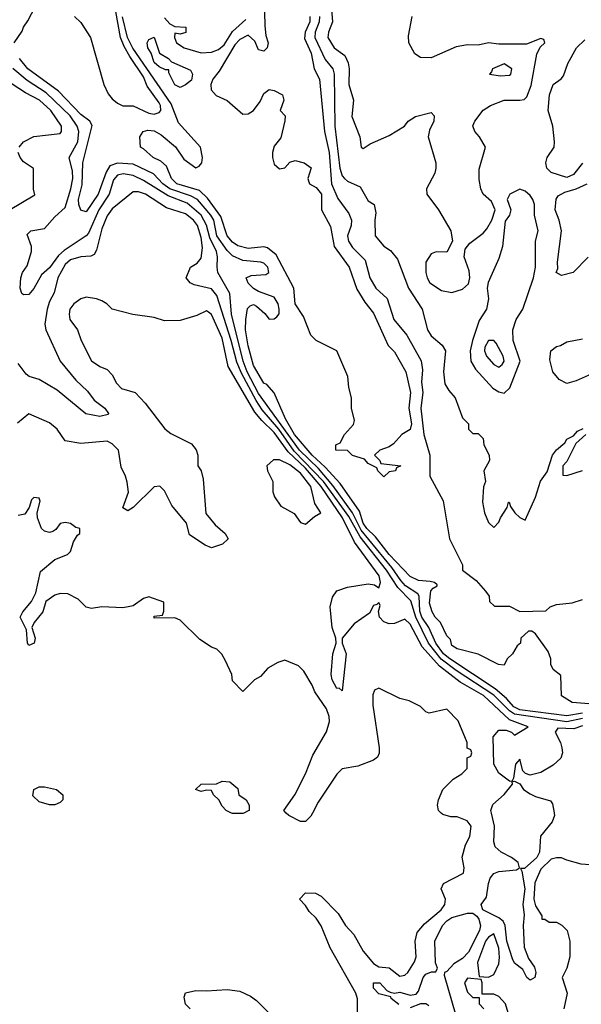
# Model space of a CAD drawing. Header units: inches. Extents: x 2380053 to 2584298, y 380219 to 546618.
# Tile 495 of 656: x 2476476 to 2478625, y 489268 to 493038. Entities that reach past the tile are written whole.
import ezdxf

# ---------------------------------------------------------------- set-up
doc = ezdxf.new("R2010")
doc.units = ezdxf.units.IN
doc.header["$MEASUREMENT"] = 0
doc.layers.add('C4478', color=7, linetype='Continuous')
doc.layers.add('C4479', color=7, linetype='Continuous')

msp = doc.modelspace()

# ---------------------------------------------------------------- linework, layer by layer
at = {"layer": 'C4478', "color": 2}
for points, elevation in [([(2477334, 490000), (2477330, 489998), (2477290, 489998), (2477286, 490000)], 38), ([(2477596.4, 490000), (2477590, 489988), (2477570, 489968), (2477550, 489968), (2477506, 489990), (2477496, 490000)], 38), ([(2477768.7, 489210), (2477768.4, 489288.4), (2477762, 489310), (2477663.9, 489483.9), (2477630, 489568), (2477610, 489598), (2477583.1, 489623.1), (2477570, 489646), (2477546, 489670), (2477570, 489694), (2477607.3, 489692.7), (2477630, 489682), (2477694.9, 489614.9), (2477723, 489570), (2477754.3, 489534.3), (2477790, 489470.6), (2477830, 489424.4), (2477850, 489410.6), (2477890, 489407.7), (2477930, 489375.5), (2477950, 489379.3), (2477960.7, 489390), (2477987, 489430), (2477993.6, 489450), (2477989.3, 489510), (2477996.9, 489543.1), (2478024.4, 489575.6), (2478089.2, 489630), (2478102.7, 489650), (2478105.2, 489670), (2478088.7, 489710), (2478098, 489730), (2478174, 489770), (2478177.2, 489790), (2478169.1, 489830.9), (2478182, 489878), (2478199, 489910), (2478204, 489950), (2478188, 489970), (2478150, 489985.2), (2478125.6, 489985.6), (2478094.6, 489994.6), (2478088.7, 490000)], 38), ([(2478521.4, 490000), (2478522, 489990), (2478513.8, 489966.2), (2478468.7, 489911.3), (2478464.7, 489850), (2478454.4, 489830), (2478407.3, 489787.3), (2478392.7, 489787.3), (2478398, 489778), (2478409.2, 489710), (2478402, 489650), (2478406.7, 489610), (2478402.4, 489570), (2478405.9, 489485.9), (2478423.2, 489443.2), (2478446, 489410), (2478451.6, 489390), (2478447.7, 489370), (2478430, 489360.5), (2478416.2, 489370), (2478400.8, 489400.8), (2478370, 489425.6), (2478361.5, 489441.5), (2478339.8, 489510), (2478334, 489570), (2478325.5, 489585.5), (2478310, 489598.7), (2478248.9, 489628.9), (2478242, 489650), (2478262.7, 489677.3), (2478269.7, 489730), (2478276.4, 489750), (2478290, 489768.5), (2478310, 489776.2), (2478377.5, 489782.5), (2478388.7, 489790), (2478383.7, 489810), (2478358.4, 489830), (2478318.7, 489850), (2478295.4, 489870), (2478291, 489890), (2478293, 489950), (2478281.1, 490000)], 34), ([(2478710, 489798), (2478624.7, 489804.7), (2478570, 489819), (2478550, 489828.7), (2478530, 489828.7), (2478510, 489824), (2478470, 489785.2), (2478447.4, 489732.6), (2478444, 489670), (2478450, 489644.7), (2478474, 489606), (2478474, 489594), (2478486, 489594), (2478502, 489582), (2478530, 489582), (2478550.9, 489570.9), (2478571, 489550), (2478581, 489510), (2478581, 489450), (2478570, 489406), (2478551.3, 489370), (2478571, 489310), (2478558.8, 489250)], 38), ([(2477926.6, 489266.6), (2477898, 489290), (2477896.4, 489296.4), (2477850, 489307.3), (2477829.7, 489330), (2477829.3, 489350), (2477854, 489350), (2477880.7, 489320.7), (2477893.7, 489313.7), (2477910, 489310.6), (2477930, 489314.4), (2477970, 489302.8), (2477993.2, 489306.8), (2478002, 489318), (2478019.3, 489370), (2478030, 489382.8), (2478051.6, 489391.6), (2478068.4, 489391.6), (2478074.6, 489405.4), (2478066.6, 489426.6), (2478065.1, 489510), (2478093.5, 489570), (2478110, 489587.6), (2478130, 489599.7), (2478190, 489616.3), (2478210, 489616), (2478225.5, 489605.5), (2478233.4, 489593.4), (2478239.6, 489570), (2478235, 489550), (2478193.1, 489466.9), (2478170, 489443.1), (2478137.5, 489422.5), (2478110, 489393.2), (2478102, 489390), (2478100.7, 489379.3), (2478144.5, 489224.5)], 34), ([(2478356.5, 489196.5), (2478335.3, 489270), (2478310, 489298), (2478290, 489306), (2478246, 489306), (2478246, 489350), (2478242, 489362), (2478190, 489368), (2478178, 489350), (2478190, 489314), (2478210, 489294), (2478234, 489294), (2478234, 489270), (2478252, 489250)], 38), ([(2477128, 489250), (2477110, 489268), (2477104.7, 489295.3), (2477110, 489311.3), (2477150, 489321), (2477190, 489318.8), (2477270, 489324.9), (2477317.7, 489317.7), (2477359.2, 489299.2), (2477382, 489282), (2477475.5, 489190)], 38), ([(2478042, 489262), (2478030, 489269.3), (2478010, 489269.3), (2477970, 489254)], 34)]:
    msp.add_lwpolyline(points, dxfattribs=dict(at, elevation=elevation))
at = {"layer": 'C4478', "color": 2, "elevation": 38}
msp.add_lwpolyline([(2478290, 489538), (2478270, 489525.2), (2478259.1, 489510), (2478227.9, 489427.9), (2478234, 489374), (2478270, 489371.3), (2478290, 489382), (2478310, 489422), (2478312.7, 489447.3), (2478310, 489482)], close=True, dxfattribs=at)
at = {"layer": 'C4479', "color": 2}
for points, elevation in [([(2477410.4, 493169.7), (2477414, 493014), (2477417.5, 492977.5), (2477426.8, 492950), (2477422.8, 492930), (2477410, 492917.2), (2477390, 492922), (2477375.9, 492955.9), (2477350, 492979.3), (2477318.3, 492961.7), (2477298.7, 492941.3), (2477238.7, 492841.3), (2477214.4, 492810), (2477207.2, 492790), (2477208.8, 492770), (2477227.8, 492747.7), (2477270, 492728.7), (2477330, 492676.4), (2477350, 492677.1), (2477370, 492690.5), (2477395.6, 492724.4), (2477410, 492756), (2477430, 492771), (2477450, 492767.3), (2477481, 492750), (2477486.8, 492730), (2477472, 492690), (2477491.3, 492670), (2477490.9, 492650.9), (2477474.9, 492585.1), (2477450, 492553.2), (2477443, 492530), (2477443, 492510), (2477450, 492484.7), (2477470, 492466.8), (2477490, 492471.3), (2477510, 492492), (2477530, 492498.8), (2477564.7, 492490), (2477590.6, 492470.6), (2477578.8, 492430), (2477580.7, 492420.7), (2477584.7, 492410), (2477610, 492394.8), (2477630.4, 492370), (2477630.6, 492310), (2477665.5, 492245.5), (2477679.5, 492170), (2477736.4, 492090), (2477766.3, 492006.3), (2477796.5, 491956.5), (2477830, 491914), (2477886, 491790), (2477910, 491766), (2477953, 491690), (2477971.6, 491610), (2477965.5, 491550), (2477974.9, 491490), (2477970, 491469.3), (2477938, 491450), (2477906.4, 491413.6), (2477890, 491402), (2477854, 491390), (2477834, 491370), (2477854, 491350), (2477858, 491338), (2477934, 491330), (2477918, 491322), (2477914, 491310), (2477890, 491306), (2477870, 491288), (2477846, 491310), (2477842, 491322), (2477810, 491338), (2477795.3, 491355.3), (2477750, 491368.7), (2477730, 491388), (2477686, 491390), (2477686, 491410), (2477702, 491418), (2477719, 491450), (2477752.7, 491487.3), (2477756.5, 491503.5), (2477746, 491550), (2477746, 491590), (2477736, 491630), (2477731.9, 491671.9), (2477689.6, 491769.6), (2477610, 491809.7), (2477589.7, 491830), (2477561.4, 491901.4), (2477529.7, 491950), (2477525.2, 492010), (2477457.5, 492137.4), (2477424.5, 492164.5), (2477410, 492168.5), (2477350, 492162.2), (2477310, 492172.3), (2477290, 492186), (2477269.8, 492210), (2477245, 492285), (2477194.9, 492354.9), (2477163.8, 492383.8), (2477077, 492410), (2477056.9, 492430), (2477037.5, 492477.5), (2477016.2, 492496.2), (2476986, 492510), (2476950, 492544), (2476938, 492550), (2476935.3, 492590), (2476948.7, 492610), (2476965.6, 492614.4), (2476990, 492612), (2477017.7, 492597.7), (2477071.6, 492551.6), (2477103.4, 492503.4), (2477150, 492470.8), (2477162.7, 492477.3), (2477172.3, 492490), (2477175.6, 492510), (2477167.6, 492550), (2477083.6, 492643.6), (2477055.3, 492715.3), (2476909, 492929), (2476888.5, 492970), (2476869.4, 493049.4)], 18), ([(2476454, 492950), (2476485.4, 492994.6), (2476489.6, 493010), (2476506.9, 493033.1), (2476550, 493118)], 22), ([(2477666.4, 493110), (2477673.4, 493030), (2477658, 492990), (2477655.5, 492970), (2477679.1, 492930), (2477720.7, 492900.7), (2477733.2, 492873.2), (2477737.1, 492850), (2477735.8, 492790), (2477753, 492730), (2477746.7, 492666.7), (2477778, 492590), (2477782, 492550), (2477790, 492544.7), (2477817.2, 492562.8), (2477890, 492594), (2477948, 492630), (2477962, 492650), (2477990, 492666.8), (2478050, 492682), (2478062, 492670), (2478061, 492650), (2478044.5, 492615.5), (2478038.8, 492590), (2478068, 492490), (2478068, 492470), (2478064.9, 492450), (2478033, 492390), (2478033.4, 492370), (2478079.1, 492310), (2478126, 492230), (2478132, 492190), (2478110, 492148), (2478070, 492148.7), (2478050, 492142), (2478030.6, 492109.4), (2478030.4, 492070), (2478034.9, 492050), (2478046, 492030), (2478090, 492001.3), (2478130, 491993.7), (2478170, 492006.4), (2478192.9, 492027.1), (2478198.4, 492050), (2478196.3, 492076.3), (2478177.2, 492130), (2478181.2, 492158.8), (2478198, 492182), (2478250, 492220.7), (2478263.3, 492236.7), (2478282.7, 492270), (2478295.3, 492310), (2478282, 492342), (2478250, 492369.3), (2478240.9, 492390), (2478234, 492426), (2478234.6, 492465.4), (2478258, 492550), (2478235.3, 492590), (2478217.2, 492610), (2478210, 492632), (2478217.2, 492650), (2478249, 492691), (2478278, 492710), (2478329.6, 492730.4), (2478390, 492730.4), (2478407, 492733), (2478417.2, 492742.8), (2478433.4, 492786.6), (2478454.6, 492905.4), (2478467.3, 492932.7), (2478486, 492950), (2478482, 492962), (2478470, 492966), (2478416, 492944), (2478310, 492943.7), (2478270, 492949.3), (2478230, 492940.9), (2478190, 492942), (2478146.2, 492933.8), (2478050, 492892), (2478010, 492892.7), (2477987.6, 492907.6), (2477964.5, 492950), (2477964.1, 492975.9), (2477977.2, 493050)], 30), ([(2476684.9, 493050), (2476710, 493026.8), (2476746.4, 492970), (2476797.1, 492790), (2476814.4, 492754.4), (2476830, 492735.5), (2476850, 492718), (2476870, 492708), (2476910, 492707.7), (2476970, 492680.3), (2476990, 492676.4), (2477010, 492682), (2477015.6, 492690), (2477015.1, 492710), (2477010, 492719.5), (2476963.5, 492783.5), (2476950, 492818.7), (2476896.6, 492896.6), (2476875.6, 492935.6), (2476861.3, 492970), (2476844.1, 493070)], 22), ([(2477030, 493044.7), (2477050, 493022), (2477070, 493012), (2477111.3, 493010), (2477110.9, 492989.1), (2477090, 492982), (2477070, 492986), (2477067.7, 492970), (2477076, 492950), (2477104.7, 492930), (2477170.5, 492910.5), (2477210, 492913.7), (2477236.2, 492923.8), (2477258, 492942), (2477290, 492992.4), (2477341.2, 493038.8)], 18), ([(2477586.3, 493050), (2477586, 493030), (2477568.7, 492990), (2477566, 492966), (2477591.3, 492910), (2477602.6, 492850), (2477622.6, 492810), (2477642.8, 492610), (2477659.7, 492530), (2477669.2, 492410), (2477693.7, 492353.7), (2477735.5, 492295.5), (2477745.7, 492270), (2477744.2, 492250), (2477730.3, 492210), (2477734, 492190), (2477750, 492165.5), (2477797.8, 492117.7), (2477816.3, 492050), (2477839.1, 492010), (2477882, 491970), (2477908.2, 491890), (2477957.1, 491830), (2478011.8, 491731.8), (2478017.2, 491697.2), (2478013.6, 491650), (2478018, 491610), (2478011.2, 491550), (2478022.6, 491450), (2478045.3, 491370), (2478044.9, 491290), (2478096.1, 491196.1), (2478121.3, 491050), (2478170.6, 490950), (2478171, 490930), (2478222.8, 490890), (2478258, 490850), (2478272, 490830), (2478274, 490810), (2478292.7, 490792.7), (2478350, 490792), (2478390, 490772), (2478490, 490774), (2478506, 490790), (2478530, 490798), (2478590, 490804.7), (2478630, 490818)], 22), ([(2477622.7, 493050), (2477622.2, 493030), (2477606.8, 492990), (2477605, 492970), (2477645.4, 492885.4), (2477674.6, 492850), (2477679.6, 492830), (2477682.4, 492630), (2477700.8, 492470), (2477710, 492440.7), (2477719.1, 492430), (2477730, 492419.1), (2477778.5, 492398.5), (2477810, 492344.7), (2477832, 492330), (2477838.8, 492298.8), (2477834.8, 492270), (2477836, 492210), (2477870, 492171), (2477894.4, 492154.4), (2477921.4, 492121.4), (2477963.8, 492010), (2478016, 491930), (2478036.3, 491850), (2478050, 491827.3), (2478092.2, 491792.2), (2478104.9, 491770), (2478097.1, 491690), (2478103.4, 491643.4), (2478118, 491618), (2478142, 491590), (2478170, 491514), (2478194, 491490), (2478194, 491470), (2478210, 491454), (2478230, 491454), (2478250, 491434), (2478252, 491410), (2478272, 491370), (2478274, 491350), (2478252, 491310), (2478258, 491270), (2478251.1, 491248.9), (2478247.3, 491190), (2478254.8, 491150), (2478270, 491112), (2478290, 491094), (2478310, 491114), (2478315.3, 491130), (2478342, 491170), (2478346, 491190), (2478349.2, 491190.8), (2478354.4, 491174.4), (2478371.3, 491150), (2478390, 491131.3), (2478410, 491122), (2478449.5, 491210), (2478469.6, 491270.4), (2478494, 491306), (2478515.3, 491370), (2478530, 491391.3), (2478562, 491418), (2478570, 491431.3), (2478595.3, 491444.7), (2478610, 491462), (2478632.7, 491472.7)], 26), ([(2478630, 492488.7), (2478594.8, 492445.2), (2478570, 492434), (2478510, 492453.2), (2478493.2, 492470), (2478489.6, 492490), (2478495.1, 492510), (2478521.2, 492550), (2478522.7, 492570), (2478516.2, 492630), (2478498.4, 492690), (2478503.7, 492750), (2478518, 492790), (2478548.7, 492811.3), (2478556.4, 492823.6), (2478573.2, 492870), (2478606.6, 492930), (2478639.3, 492960.7)], 26), ([(2478670, 490416.9), (2478590, 490423.7), (2478549, 490449), (2478547.3, 490527.3), (2478518, 490550), (2478508.4, 490568.4), (2478508.7, 490590), (2478498, 490618), (2478450, 490686), (2478436.4, 490696.4), (2478423.6, 490696.4), (2478394, 490670), (2478392, 490650), (2478379.6, 490640.4), (2478362, 490610), (2478342, 490590), (2478330, 490566), (2478308.4, 490568.4), (2478230, 490608.7), (2478150, 490629.3), (2478130, 490642), (2478124, 490664), (2478110, 490678), (2478086.6, 490730), (2478066, 490750), (2478054, 490770), (2478043.9, 490803.9), (2478049.7, 490850.3), (2478058.4, 490861.6), (2478074, 490870), (2478074, 490874), (2478063.1, 490883.1), (2478046.8, 490886.8), (2478002, 490890), (2477970, 490905.6), (2477889.8, 490990), (2477837.3, 491057.3), (2477803.7, 491090), (2477789.9, 491110), (2477775.9, 491155.9), (2477701.7, 491261.7), (2477644.5, 491324.5), (2477595, 491370), (2477527.7, 491450), (2477493.3, 491510), (2477449.6, 491609.6), (2477421.2, 491641.2), (2477410, 491646), (2477370, 491713.2), (2477350, 491789), (2477340.5, 491850), (2477340.7, 491890), (2477347.5, 491932.5), (2477357.2, 491942.8), (2477370, 491946.8), (2477381.4, 491941.4), (2477413.4, 491913.4), (2477430, 491891.3), (2477450, 491892), (2477460.4, 491899.6), (2477468.7, 491911.3), (2477469, 491930), (2477465.2, 491950), (2477450, 491975.1), (2477390, 491997.2), (2477370, 492009), (2477350, 492029), (2477342, 492050), (2477362, 492058), (2477417.5, 492062.5), (2477428.7, 492070), (2477425.2, 492090), (2477410, 492105.2), (2477398, 492110), (2477330, 492116.2), (2477290, 492134.3), (2477270, 492154), (2477230.7, 492210), (2477218.2, 492270), (2477207.1, 492290), (2477156.1, 492350), (2477130, 492363.9), (2477050, 492389.9), (2477023.5, 492410), (2476988, 492448), (2476910, 492485.3), (2476850, 492489), (2476821.2, 492478.8), (2476806.1, 492453.9), (2476776.5, 492370), (2476730, 492302.7), (2476710, 492309), (2476702.4, 492330), (2476701.3, 492350), (2476714.7, 492405.2), (2476716.8, 492490), (2476752.8, 492632.8), (2476744.5, 492650), (2476710, 492675.4), (2476624.7, 492764.7), (2476506.3, 492850), (2476474.5, 492890)], 22), ([(2478630, 490382.5), (2478570, 490372.3), (2478390, 490394.9), (2478367.1, 490407.1), (2478338.8, 490438.8), (2478295.5, 490475.5), (2478121.4, 490590), (2478098.2, 490610), (2478067.8, 490650), (2478041.7, 490710), (2478014.9, 490750), (2478007.3, 490772.7), (2478004.5, 490830), (2477998.9, 490838.9), (2477952.2, 490870), (2477934.2, 490890), (2477900, 490940), (2477783.1, 491083.1), (2477749.6, 491149.6), (2477674.5, 491254.5), (2477619.2, 491319.2), (2477546.4, 491390), (2477390, 491606.6), (2477346.2, 491690), (2477330.6, 491730), (2477286.2, 491910), (2477279.7, 491990), (2477234.5, 492070), (2477231, 492090), (2477233.3, 492130), (2477228.7, 492150), (2477203.1, 492203.1), (2477191.1, 492251.1), (2477169.8, 492290), (2477116, 492336), (2477043.9, 492363.9), (2476950, 492422.4), (2476910, 492440.9), (2476871.8, 492448.2), (2476850, 492442.9), (2476835.3, 492424.8), (2476817.8, 492370), (2476778.4, 492310), (2476739.3, 492220.7), (2476730, 492209.7), (2476645.5, 492154.5), (2476624.6, 492135.4), (2476590, 492088), (2476558.7, 492061.3), (2476530, 492009.2), (2476510, 491986), (2476490, 491984), (2476484, 491990), (2476478, 492010), (2476479.5, 492050), (2476486.6, 492070), (2476504.2, 492095.8), (2476521.1, 492150), (2476521.1, 492170), (2476504.8, 492215.2), (2476518, 492230), (2476570, 492238.9), (2476610, 492283.7), (2476650, 492318.8), (2476671.6, 492390), (2476678.8, 492430), (2476677.6, 492457.6), (2476664.5, 492510), (2476698, 492570), (2476701.5, 492610), (2476696, 492630), (2476668.5, 492670), (2476577.5, 492757.5), (2476504.7, 492804.7), (2476450, 492850.9)], 26), ([(2476473.2, 492550), (2476490, 492570.7), (2476530, 492590.8), (2476630, 492602.8), (2476635.1, 492610), (2476635.6, 492630), (2476594.3, 492690), (2476551.8, 492730), (2476498, 492758), (2476417.2, 492810)], 30), ([(2476433.1, 492306.9), (2476533.2, 492366.8), (2476529, 492389), (2476528.7, 492468.7), (2476490, 492494), (2476477.2, 492510), (2476469.4, 492530)], 30), ([(2478630, 490361.7), (2478570, 490349.9), (2478370, 490378.5), (2478350, 490391.4), (2478291, 490451), (2478145.6, 490545.6), (2478088.8, 490588.8), (2478040.5, 490650), (2477991.6, 490750), (2477972.7, 490812.7), (2477923.3, 490863.3), (2477879.9, 490930), (2477778.2, 491058.2), (2477735.2, 491135.2), (2477639, 491270), (2477526.3, 491386.2), (2477468, 491470), (2477403.5, 491543.5), (2477380.4, 491580.4), (2477324.2, 491684.2), (2477306.7, 491726.7), (2477285.6, 491810), (2477230, 491982), (2477210, 492007), (2477143.3, 492023.3), (2477128.7, 492030), (2477113.2, 492050), (2477129, 492090), (2477154.5, 492105.5), (2477170, 492124.7), (2477175.6, 492164.4), (2477170, 492204), (2477155.8, 492250), (2477140.4, 492270), (2477110, 492294.8), (2477037.7, 492317.7), (2476957.2, 492370), (2476930, 492378.4), (2476910, 492379.3), (2476830, 492313.6), (2476810, 492286.6), (2476790, 492237.2), (2476770, 492155.3), (2476760.7, 492139.3), (2476748, 492132), (2476709.5, 492129.5), (2476670, 492118), (2476650, 492100.7), (2476622, 492050), (2476608.2, 491991.8), (2476590, 491959), (2476580.3, 491930), (2476572.1, 491872.1), (2476575.3, 491850), (2476630, 491730.5), (2476690, 491658), (2476735.6, 491615.6), (2476760.6, 491580.6), (2476801, 491550), (2476816, 491530), (2476814, 491526), (2476782, 491518), (2476728.3, 491528.3), (2476619, 491619), (2476550, 491660.7), (2476512.1, 491672.1), (2476500.1, 491680.1), (2476470, 491721.2)], 30), ([(2478651.6, 492128.4), (2478594, 492070), (2478550, 492058), (2478529, 492070), (2478535.3, 492084.7), (2478534, 492110), (2478549.4, 492230), (2478540.9, 492270), (2478524.5, 492310), (2478529.4, 492350.6), (2478536.5, 492363.5), (2478562, 492378), (2478606, 492390), (2478648, 492410)], 26), ([(2478630, 490334.4), (2478597.2, 490322.8), (2478535.2, 490324.8), (2478524.9, 490310), (2478545.3, 490270), (2478550.4, 490250), (2478553, 490230), (2478546.8, 490210), (2478517.1, 490182.9), (2478470, 490155.1), (2478430, 490145.1), (2478411.9, 490151.9), (2478402, 490162), (2478390, 490206), (2478372.7, 490187.3), (2478366, 490134), (2478359.6, 490120.4), (2478350, 490122), (2478310, 490153), (2478290, 490186.6), (2478288.3, 490291.7), (2478310, 490316.9), (2478338, 490318), (2478358, 490310), (2478370, 490298), (2478422, 490330), (2478350, 490357.3), (2478251, 490450), (2478161.5, 490501.5), (2478081.9, 490561.9), (2478016.2, 490636.2), (2477970, 490722.7), (2477950, 490742.7), (2477910, 490726), (2477890, 490724.7), (2477870, 490732.3), (2477852.3, 490750), (2477848.4, 490771.6), (2477855.3, 490795.3), (2477850, 490806), (2477842, 490798), (2477830, 490795.3), (2477814.6, 490765.4), (2477755.3, 490724.8), (2477710.5, 490670), (2477710.5, 490650), (2477725.3, 490610), (2477710, 490468), (2477698, 490478), (2477690, 490477.2), (2477671.8, 490510), (2477667.2, 490530), (2477673.6, 490610), (2477686.6, 490650), (2477686, 490670), (2477671.8, 490710), (2477664.2, 490790), (2477672.8, 490827.2), (2477689.6, 490850.4), (2477730, 490864.4), (2477810, 490877.1), (2477834, 490874), (2477850, 490862), (2477857, 490883), (2477851.8, 490908.2), (2477756.9, 491036.9), (2477711.3, 491130), (2477629.8, 491250), (2477570, 491320.2), (2477503.2, 491383.2), (2477450, 491457.6), (2477402.7, 491502.7), (2477375.5, 491535.5), (2477274, 491710), (2477250, 491818), (2477210, 491909), (2477198, 491918), (2477190, 491922.7), (2477154.2, 491905.8), (2477090, 491886), (2477030, 491885.2), (2476990, 491897.2), (2476909.3, 491909.3), (2476830, 491929.2), (2476809, 491950), (2476790, 491960.9), (2476770, 491969.3), (2476730, 491975.3), (2476710, 491969), (2476682.8, 491950), (2476668, 491930), (2476664.9, 491910), (2476667.7, 491890), (2476697.3, 491850), (2476710.7, 491810), (2476750, 491732), (2476782, 491710), (2476810, 491698), (2476830, 491678), (2476846.2, 491646.2), (2476865.8, 491625.8), (2476918, 491610), (2476956, 491570), (2477030.9, 491470.9), (2477054, 491454), (2477133.2, 491413.2), (2477150.9, 491390.9), (2477158, 491370), (2477158, 491330), (2477170.7, 491310.7), (2477178, 491278), (2477187.5, 491147.5), (2477223.5, 491103.5), (2477262, 491070), (2477274, 491050), (2477252, 491030), (2477210, 491016), (2477185.4, 491025.4), (2477126, 491066), (2477114, 491110), (2477058, 491178), (2477030, 491234), (2477011.5, 491251.5), (2476990, 491249.2), (2476910, 491169.5), (2476890, 491157.2), (2476870, 491168.7), (2476891.6, 491228.4), (2476887.2, 491267.2), (2476881.2, 491290), (2476864.1, 491324.1), (2476854, 491390), (2476830, 491414), (2476810, 491424), (2476710, 491414.5), (2476650, 491425.2), (2476619, 491470), (2476590, 491494), (2476510, 491528.7), (2476467.1, 491492.9)], 34), ([(2478674.9, 491685.1), (2478605.3, 491654.7), (2478570, 491645.2), (2478540.1, 491660.1), (2478516, 491690), (2478504.7, 491735.3), (2478508.7, 491770), (2478530, 491786), (2478546, 491790), (2478570, 491804.7), (2478630, 491816)], 26), ([(2478642, 491450), (2478604.7, 491415.3), (2478570, 491346), (2478554, 491330), (2478554, 491294), (2478570, 491292), (2478630, 491311.3)], 26), ([(2477496, 490000), (2477486, 490010), (2477529, 490070), (2477569.4, 490150.6), (2477598, 490222), (2477650, 490311), (2477661.3, 490350), (2477660.5, 490370), (2477650, 490399), (2477604.7, 490464.7), (2477595.3, 490490), (2477563.1, 490543.1), (2477543.1, 490563.1), (2477490, 490586), (2477463.6, 490576.4), (2477425.4, 490554.6), (2477396.9, 490523.1), (2477374, 490510), (2477330, 490466), (2477290, 490506), (2477288, 490530), (2477263.1, 490583.1), (2477248.9, 490608.9), (2477230, 490628), (2477210, 490635.3), (2477164.7, 490664.7), (2477090, 490738), (2477070, 490748), (2476990, 490746), (2476990, 490754), (2477022, 490758), (2477027.3, 490772.7), (2477027.3, 490807.3), (2476970, 490828), (2476950, 490822), (2476910, 490794), (2476890.7, 490789.3), (2476870, 490785.2), (2476790, 490789.2), (2476750, 490782.7), (2476730, 490789), (2476699.5, 490819.5), (2476659.5, 490839.5), (2476630, 490840.9), (2476610, 490834), (2476576.3, 490810), (2476564, 490770), (2476530.8, 490730), (2476522, 490710), (2476534.8, 490670), (2476530.9, 490650.9), (2476510, 490642), (2476505.2, 490650), (2476502, 490702), (2476478, 490750), (2476488, 490770), (2476520.9, 490810), (2476536.9, 490843.1), (2476555.1, 490924.9), (2476610, 490971), (2476658, 490990), (2476670, 491002), (2476681.2, 491038.8), (2476696.4, 491063.6), (2476706, 491070), (2476706, 491090), (2476690, 491094), (2476670, 491108.7), (2476650, 491113.2), (2476630, 491108.7), (2476614, 491086), (2476602, 491078), (2476590, 491074), (2476570, 491079), (2476559, 491090), (2476544, 491130), (2476542, 491150), (2476554.6, 491194.6), (2476550, 491206), (2476530, 491208), (2476521, 491199), (2476512, 491170), (2476495.5, 491144.5), (2476470, 491139.3)], 38), ([(2478088.7, 490000), (2478078, 490010), (2478075.3, 490030), (2478078, 490050), (2478095.3, 490090), (2478135.3, 490130), (2478168, 490150), (2478188, 490170), (2478188.4, 490211.6), (2478202, 490218), (2478206, 490230), (2478202, 490242), (2478188.4, 490248.4), (2478188, 490270), (2478153.6, 490353.6), (2478110, 490398), (2478043.1, 490383.1), (2478030, 490388), (2478010, 490408), (2477966, 490430), (2477930, 490438), (2477850, 490478), (2477834, 490470), (2477827.1, 490452.9), (2477827.1, 490412.9), (2477850.9, 490249.1), (2477850.9, 490229.1), (2477845.4, 490214.6), (2477830, 490202), (2477770, 490179), (2477710, 490169.2), (2477690, 490149.2), (2477618.4, 490041.6), (2477596.4, 490000)], 38), ([(2477286, 490000), (2477266, 490010), (2477250, 490026), (2477238, 490050), (2477218, 490070), (2477210, 490086), (2477190, 490088), (2477170, 490082), (2477148, 490090), (2477170, 490110.8), (2477228.4, 490111.6), (2477250, 490122), (2477279.6, 490119.6), (2477310, 490094), (2477314, 490070), (2477342, 490050), (2477354, 490030), (2477354, 490010), (2477350, 490008), (2477334, 490000)], 38), ([(2478281.1, 490000), (2478278.7, 490010), (2478287.1, 490032.9), (2478330, 490070.6), (2478362, 490110), (2478360.4, 490119.6), (2478370, 490122), (2478390, 490112), (2478404, 490090), (2478430, 490073), (2478450, 490063), (2478507.1, 490047.1), (2478515.5, 490035.5), (2478521.3, 490001.3), (2478521.4, 490000)], 34)]:
    msp.add_lwpolyline(points, dxfattribs=dict(at, elevation=elevation))
for points, elevation in [([(2477090, 492778), (2477070, 492788), (2477046, 492834), (2477046, 492846), (2477034, 492846), (2477010, 492857.2), (2476990, 492874), (2476979, 492910), (2476966.6, 492930), (2476964, 492950), (2476970, 492962), (2476990, 492970.7), (2477011, 492910), (2477044.7, 492890), (2477056.8, 492876.8), (2477130, 492844.7), (2477137.3, 492830), (2477133, 492807), (2477110, 492788)], 14), ([(2478330, 492869), (2478284.7, 492850), (2478282, 492838), (2478274, 492830), (2478316.5, 492823.5), (2478350, 492826), (2478355.3, 492830), (2478359, 492850)], 34), ([(2478390, 492388.7), (2478352, 492370), (2478342, 492350), (2478356, 492310), (2478350.8, 492290), (2478333.2, 492266.8), (2478323.1, 492170), (2478310, 492124), (2478268.5, 492031.5), (2478264.4, 492010), (2478270.3, 491969.7), (2478262.4, 491930), (2478234.3, 491885.7), (2478208.5, 491810), (2478200.3, 491770), (2478202, 491730), (2478219.9, 491699.9), (2478286.6, 491626.6), (2478310, 491612.4), (2478330, 491608), (2478352.1, 491627.9), (2478391.5, 491730), (2478364.2, 491810), (2478363.6, 491850), (2478376.2, 491890), (2478401.3, 491930), (2478442.6, 492050), (2478449.7, 492090), (2478449.7, 492190), (2478460.7, 492230), (2478446, 492290), (2478445.6, 492330), (2478439.5, 492350), (2478430, 492365.2), (2478410, 492381.2)], 30), ([(2478290, 491809.5), (2478270, 491809.4), (2478256.2, 491783.8), (2478254.6, 491770), (2478261.7, 491750), (2478290, 491717.1), (2478310, 491708), (2478322.5, 491717.5), (2478329.4, 491730), (2478325.6, 491750), (2478299.5, 491799.5)], 34), ([(2477446.8, 491353.2), (2477422, 491330), (2477424.7, 491310), (2477444.7, 491270), (2477444.7, 491230), (2477450.9, 491210.9), (2477475.3, 491175.3), (2477526.8, 491146.8), (2477550, 491112), (2477570, 491106), (2477604, 491136), (2477628, 491150), (2477605.2, 491185.2), (2477589.5, 491250), (2477550, 491301.6), (2477510, 491333), (2477470, 491352.7)], 38), ([(2476590, 490031.8), (2476550, 490042.9), (2476526.2, 490066.2), (2476529.3, 490090), (2476550, 490100.5), (2476570, 490100.4), (2476616, 490090), (2476640.7, 490070), (2476640.7, 490050), (2476630, 490040.9), (2476610, 490031.8)], 38)]:
    msp.add_lwpolyline(points, close=True, dxfattribs=dict(at, elevation=elevation))

doc.saveas('drawing.dxf')
